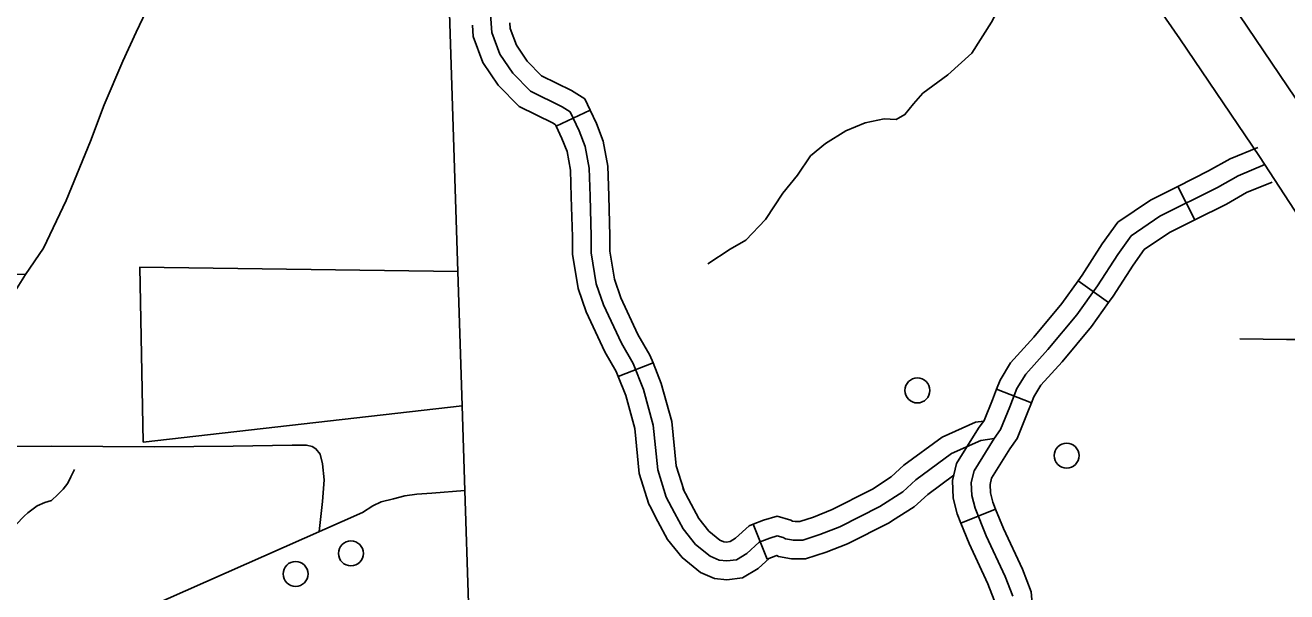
# Model space of a CAD drawing. Extents: x 22866 to 28196, y 1324810 to 1328105.
# Drawn here: x 25920.9 to 26042.2, y 1326441.1 to 1326495.6 of the extents above; entities that cross this region are included whole.
import ezdxf

# ---------------------------------------------------------------- set-up
doc = ezdxf.new("R2010")
doc.units = 0
for name, color, linetype in [('Level 15', 7, 'Continuous'), ('Level 32', 7, 'Continuous'), ('Level 33', 7, 'Continuous'), ('Level 34', 7, 'Continuous'), ('Level 35', 7, 'Continuous'), ('Level 45', 7, 'Continuous'), ('Level 5', 7, 'Continuous'), ('Level 56', 7, 'Continuous'), ('Level 6', 7, 'Continuous')]:
    doc.layers.add(name, color=color, linetype=linetype)

msp = doc.modelspace()

# ---------------------------------------------------------------- linework, layer by layer
at = {"layer": 'Level 15'}
for points in [[(26008.14, 1326537.48), (26015.5, 1326528.16), (26018.33, 1326524.19), (26022.46, 1326518.27), (26029.93, 1326507.75), (26036.91, 1326497.71), (26044.61, 1326486.32), (26051.87, 1326475.19), (26057.17, 1326467.59)], [(26003.43, 1326533.76), (26010.7, 1326524.56), (26013.42, 1326520.73), (26017.55, 1326514.82), (26025.02, 1326504.3), (26031.96, 1326494.32), (26039.62, 1326483), (26046.89, 1326471.84), (26052.25, 1326464.16)]]:
    msp.add_lwpolyline(points, dxfattribs=at)
at = {"layer": 'Level 32'}
for p, q in [((26033.39, 1326476.9), (26031.77, 1326480.12)), ((26025.1, 1326468.95), (26022.17, 1326471.04)), ((26017.67, 1326459.31), (26014.31, 1326460.6)), ((26014.23, 1326449.07), (26010.88, 1326447.74))]:
    msp.add_line(p, q, dxfattribs=at)
for points in [[(26031.77, 1326480.12), (26034.72, 1326481.6), (26036.78, 1326482.77), (26039.45, 1326483.87)], [(26022.17, 1326471.04), (26022.55, 1326471.58), (26024.48, 1326474.58), (26025.99, 1326476.67), (26029.12, 1326478.79), (26031.77, 1326480.12)], [(26033.39, 1326476.9), (26036.43, 1326478.42), (26038.36, 1326479.53), (26040.82, 1326480.54)], [(26025.1, 1326468.95), (26025.54, 1326469.56), (26027.45, 1326472.55), (26028.53, 1326474.04), (26030.94, 1326475.68), (26033.39, 1326476.9)], [(26014.31, 1326460.6), (26014.65, 1326461.47), (26015.67, 1326463.15), (26017.91, 1326465.63), (26020.61, 1326468.86), (26022.17, 1326471.04)], [(26017.67, 1326459.31), (26017.89, 1326459.88), (26018.57, 1326460.99), (26020.62, 1326463.26), (26023.46, 1326466.65), (26025.1, 1326468.95)], [(26010.88, 1326447.74), (26010.53, 1326448.62), (26010.14, 1326450.13), (26010.08, 1326451.82), (26010.48, 1326453.46), (26012.59, 1326456.86), (26013.12, 1326457.61), (26013.93, 1326459.59), (26014.31, 1326460.6)], [(26014.23, 1326449.07), (26013.96, 1326449.74), (26013.73, 1326450.65), (26013.7, 1326451.46), (26013.84, 1326452.06), (26015.59, 1326454.87), (26016.29, 1326455.87), (26017.27, 1326458.27), (26017.67, 1326459.31)], [(26017.67, 1326436.23), (26017.85, 1326437.78), (26017.8, 1326439.26), (26017.64, 1326441.12), (26016.81, 1326443.31), (26014.97, 1326447.21), (26014.23, 1326449.07)], [(26014.09, 1326436.64), (26014.24, 1326437.92), (26014.2, 1326439.04), (26014.1, 1326440.31), (26013.49, 1326441.9), (26011.67, 1326445.78), (26010.88, 1326447.74)]]:
    msp.add_lwpolyline(points, dxfattribs=at)
at = {"layer": 'Level 33'}
for points in [[(25920.92, 1326471.63), (25922.65, 1326474.18), (25924.83, 1326478.77), (25927.16, 1326484.48), (25928.47, 1326487.97), (25930.26, 1326492.16), (25931.54, 1326494.94), (25933.18, 1326498.43)], [(25907.8, 1326471.91), (25920.92, 1326471.63)], [(25915.64, 1326455.11), (25916.22, 1326457.11), (25916.64, 1326459.08), (25916.84, 1326460.74), (25917.25, 1326463.34), (25917.85, 1326465.52), (25918.63, 1326467.67), (25919.31, 1326469.07), (25920.92, 1326471.63)]]:
    msp.add_lwpolyline(points, dxfattribs=at)
at = {"layer": 'Level 34'}
for points in [[(25915.64, 1326455.11), (25923.39, 1326455.12), (25933.33, 1326455.07), (25940.89, 1326455.12), (25946.55, 1326455.23)], [(25946.55, 1326455.23), (25947.93, 1326455.22), (25948.49, 1326455.09), (25948.85, 1326454.88), (25949.25, 1326454.35), (25949.49, 1326453.43), (25949.65, 1326451.89), (25949.47, 1326449.81), (25949.16, 1326446.92)]]:
    msp.add_lwpolyline(points, dxfattribs=at)
at = {"layer": 'Level 35'}
for points in [[(26016.37, 1326504.7), (26015.86, 1326501.89), (26015.18, 1326498.49), (26013.82, 1326495.92), (26011.93, 1326492.94), (26009.63, 1326490.85), (26007.23, 1326489.07), (26006.34, 1326488.07), (26005.5, 1326487.03), (26004.67, 1326486.56), (26003.52, 1326486.61), (26001.69, 1326486.24), (25999.81, 1326485.46), (25997.87, 1326484.26), (25996.41, 1326483.05)], [(25996.41, 1326483.05), (25995.16, 1326481.19), (25993.75, 1326479.46), (25992.08, 1326476.95), (25990.2, 1326474.96), (25988.68, 1326474.07), (25986.54, 1326472.66)], [(26049.36, 1326468.3), (26048.08, 1326467.33), (26045.98, 1326465.97), (26044.05, 1326465.4), (26042.22, 1326465.4), (26037.72, 1326465.45)], [(25915.2, 1326441.56), (25917.11, 1326444.12), (25918.58, 1326446.04), (25919.36, 1326446.86), (25920, 1326447.61), (25920.79, 1326448.4), (25921.14, 1326448.72), (25922.03, 1326449.4), (25922.78, 1326449.72), (25923.42, 1326449.9), (25924.03, 1326450.47), (25924.53, 1326451), (25924.99, 1326451.56), (25925.28, 1326452.18), (25925.63, 1326452.9)]]:
    msp.add_lwpolyline(points, dxfattribs=at)
at = {"layer": 'Level 45'}
for p, q in [((25975.21, 1326487.44), (25971.96, 1326485.9)), ((25981.27, 1326463.15), (25977.92, 1326461.82)), ((25990.92, 1326447.62), (25992.24, 1326444.27))]:
    msp.add_line(p, q, dxfattribs=at)
for points in [[(25973.3, 1326487.29), (25972.54, 1326487.77), (25969.47, 1326489.28), (25967.78, 1326491.01), (25966.52, 1326492.85), (25965.76, 1326494.91), (25965.58, 1326497.58), (25966.27, 1326500.07), (25967.46, 1326502.09), (25968.03, 1326503.35), (25968.39, 1326504.98), (25968.74, 1326505.9)], [(25971.96, 1326485.9), (25971.89, 1326486.05), (25971.65, 1326486.2), (25968.4, 1326487.8), (25966.38, 1326489.87), (25964.91, 1326492.02), (25963.98, 1326494.53), (25963.91, 1326495.62)], [(25975.21, 1326487.44), (25974.7, 1326488.53), (25973.42, 1326489.34), (25970.55, 1326490.76), (25969.18, 1326492.16), (25968.13, 1326493.69), (25967.54, 1326495.29), (25967.5, 1326495.86)], [(25975.31, 1326475.3), (25975.21, 1326479.17), (25975.13, 1326481.87), (25974.74, 1326483.97), (25974.16, 1326485.45), (25973.3, 1326487.29)], [(25977.11, 1326474.27), (25977.11, 1326475.32), (25977.01, 1326479.22), (25976.93, 1326482.07), (25976.48, 1326484.47), (25975.82, 1326486.16), (25975.21, 1326487.44)], [(25973.51, 1326474.27), (25973.51, 1326475.27), (25973.41, 1326479.12), (25973.34, 1326481.68), (25973, 1326483.47), (25972.51, 1326484.74), (25971.96, 1326485.9)], [(26015.87, 1326440.71), (26015.15, 1326442.61), (26013.32, 1326446.5), (26012.25, 1326449.18), (26011.93, 1326450.39), (26011.89, 1326451.64), (26012.16, 1326452.76), (26014.09, 1326455.87), (26014.71, 1326456.74), (26015.6, 1326458.93), (26016.27, 1326460.67), (26017.12, 1326462.07), (26019.26, 1326464.44), (26022.03, 1326467.75), (26024.04, 1326470.57), (26025.97, 1326473.57), (26027.26, 1326475.36), (26030.03, 1326477.24), (26035.57, 1326480.01), (26037.57, 1326481.15), (26040.13, 1326482.21)], [(25993.8, 1326446.36), (25993.22, 1326446.52), (25992.5, 1326446.3), (25991.49, 1326445.91), (25990.3, 1326444.82), (25989.29, 1326444.21), (25988.36, 1326444.1), (25987.64, 1326444.17), (25986.77, 1326444.54), (25985.36, 1326445.69), (25984.17, 1326447.17), (25983.35, 1326448.72), (25982.55, 1326450.24), (25981.72, 1326452.87), (25981.29, 1326457.16), (25980.35, 1326460.57), (25979.35, 1326463.1), (25978.23, 1326465.05), (25976.5, 1326468.73), (25975.81, 1326470.75), (25975.31, 1326473.74), (25975.31, 1326475.3)], [(25977.92, 1326461.82), (25977.73, 1326462.31), (25976.63, 1326464.22), (25974.83, 1326468.05), (25974.06, 1326470.31), (25973.51, 1326473.59), (25973.51, 1326474.27)], [(25981.27, 1326463.15), (25980.98, 1326463.89), (25979.82, 1326465.88), (25978.18, 1326469.4), (25977.56, 1326471.19), (25977.11, 1326473.89), (25977.11, 1326474.27)], [(25984.22, 1326450.93), (25983.5, 1326453.23), (25983.07, 1326457.5), (25982.06, 1326461.15), (25981.27, 1326463.15)], [(25980.96, 1326449.4), (25980.88, 1326449.54), (25979.95, 1326452.51), (25979.51, 1326456.83), (25978.64, 1326460), (25977.92, 1326461.82)], [(26013.09, 1326457.54), (26012.29, 1326457.43), (26009.07, 1326455.99), (26005.41, 1326453.29), (26004.19, 1326452.17), (26002.37, 1326451.01)], [(26014.09, 1326455.87), (26012.79, 1326455.68), (26009.99, 1326454.42), (26006.55, 1326451.9), (26005.29, 1326450.74), (26003.09, 1326449.33), (25999.24, 1326447.39), (25997.33, 1326446.63), (25995.67, 1326446.09), (25994.77, 1326446.09), (25994.01, 1326446.23), (25993.8, 1326446.36)], [(26010.21, 1326452.35), (26007.7, 1326450.5), (26006.39, 1326449.31), (26004.31, 1326447.98)], [(25990.92, 1326447.62), (25990.53, 1326447.46), (25989.22, 1326446.27), (25988.7, 1326445.95), (25988.34, 1326445.91), (25988.08, 1326445.94), (25987.71, 1326446.09), (25986.65, 1326446.96), (25985.68, 1326448.17), (25984.94, 1326449.56), (25984.15, 1326451.07)], [(26002.37, 1326451.01), (26002.2, 1326450.9), (25998.5, 1326449.03), (25996.71, 1326448.32), (25995.38, 1326447.89), (25994.94, 1326447.89), (25994.69, 1326447.93), (25994.54, 1326448.03), (25993.2, 1326448.39), (25991.91, 1326448.01), (25990.92, 1326447.62)], [(25992.46, 1326444.35), (25991.39, 1326443.38), (25989.89, 1326442.47), (25988.37, 1326442.29), (25987.19, 1326442.41), (25985.83, 1326442.98), (25984.08, 1326444.42), (25982.67, 1326446.17), (25981.75, 1326447.88), (25980.96, 1326449.4)], [(26004.31, 1326447.98), (26003.99, 1326447.77), (25999.98, 1326445.74), (25997.94, 1326444.93), (25995.95, 1326444.29), (25994.6, 1326444.29), (25993.33, 1326444.53), (25993.18, 1326444.63), (25993.09, 1326444.6), (25992.24, 1326444.27)]]:
    msp.add_lwpolyline(points, dxfattribs=at)
at = {"layer": 'Level 5'}
for points in [[(25962.49, 1326471.94), (25962.91, 1326459.02)], [(25963.17, 1326450.88), (25964.57, 1326407.51)]]:
    msp.add_lwpolyline(points, dxfattribs=at)
at = {"layer": 'Level 56'}
for centre in [(26006.7, 1326460.49), (26021.06, 1326454.22), (25952.21, 1326444.82), (25946.89, 1326442.84)]:
    msp.add_circle(centre, 1.2, dxfattribs=at)
at = {"layer": 'Level 6'}
for points in [[(25963.17, 1326450.88), (25962.91, 1326459.02), (25932.23, 1326455.53), (25931.9, 1326472.34), (25962.49, 1326471.94), (25960.95, 1326519.67)], [(25933.75, 1326376.51), (25932.67, 1326439.6), (25953.33, 1326448.76), (25954.33, 1326449.38), (25955.11, 1326449.78), (25956.31, 1326450.08), (25957.39, 1326450.37), (25958.56, 1326450.53), (25960, 1326450.62), (25963.17, 1326450.88)]]:
    msp.add_lwpolyline(points, dxfattribs=at)

doc.saveas('drawing.dxf')
